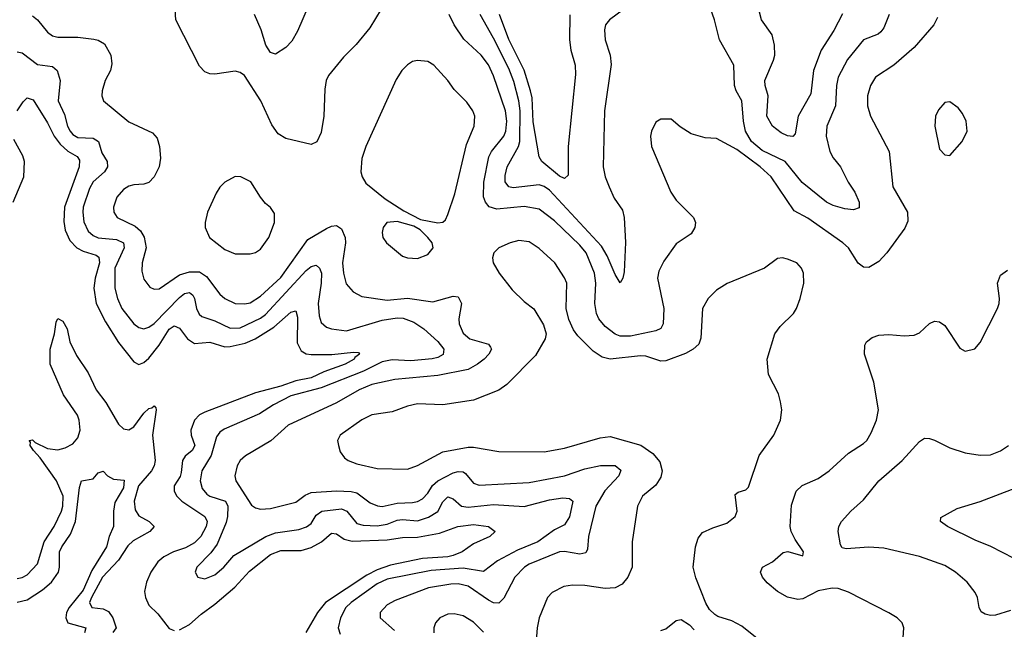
# Model space of a CAD drawing. Header units: inches. Extents: x 1694797 to 1849917, y 907313 to 1017959.
# Tile 293 of 656: x 1701660 to 1705545, y 994644 to 997050. Entities that reach past the tile are written whole.
import ezdxf

# ---------------------------------------------------------------- set-up
doc = ezdxf.new("R2010")
doc.units = ezdxf.units.IN
doc.header["$MEASUREMENT"] = 0
doc.layers.add('B7909', color=7, linetype='Continuous')

msp = doc.modelspace()

# ---------------------------------------------------------------- linework, layer by layer
at = {"layer": 'B7909', "color": 5}
for points, elevation in [([(1703109.1, 997130), (1703041.5, 997018.5), (1702988.2, 996951.8), (1702938, 996902), (1702878, 996830), (1702869.1, 996810), (1702863.8, 996776.2), (1702860.1, 996670), (1702850, 996605.2), (1702831.8, 996568.2), (1702810, 996557.7), (1702710, 996581.8), (1702680, 996600), (1702655.5, 996635.5), (1702611.2, 996730), (1702547.6, 996830), (1702530, 996841.7), (1702510, 996846.9), (1702430, 996835.1), (1702410, 996836), (1702390, 996844.7), (1702370, 996866.9), (1702276.1, 997050), (1702273.1, 997090)], 960), ([(1704906.3, 997073.7), (1704872, 997008), (1704822.7, 996930), (1704792.8, 996850), (1704782, 996758), (1704732, 996670), (1704719.7, 996600.3), (1704710, 996588.7), (1704690, 996591.5), (1704664.1, 996604.1), (1704629.8, 996630), (1704608.6, 996670), (1704612.9, 996750), (1704601.1, 996790), (1704600.7, 996810), (1704634.3, 996890), (1704639.1, 996910), (1704638.8, 996950), (1704628.9, 996990), (1704586.5, 997050), (1704571.5, 997110)], 920), ([(1702798.2, 997101.8), (1702755.7, 997004.3), (1702734.1, 996965.9), (1702710, 996940.4), (1702670, 996914), (1702650, 996920.7), (1702631.2, 996950), (1702612.9, 997010), (1702587.1, 997070)], 940), ([(1705281.5, 997058.5), (1705267.3, 997030), (1705190, 996940.9), (1705109, 996871), (1705037.3, 996822.7), (1705016.6, 996790), (1705005.1, 996750), (1705005.4, 996710), (1705016.9, 996670), (1705091.2, 996530), (1705104.7, 996390), (1705163.5, 996290), (1705164.5, 996255.5), (1705153.2, 996226.8), (1705081, 996130), (1705050, 996095.9), (1705010, 996071.7), (1704990, 996072.9), (1704968.6, 996088.6), (1704930.8, 996150), (1704908.6, 996170), (1704770, 996266.9), (1704716, 996296), (1704624.7, 996430), (1704581.6, 996470), (1704490, 996537.3), (1704410, 996581.1), (1704364.2, 996584.2), (1704310, 996599.5), (1704266.7, 996626.7), (1704230, 996657.2), (1704190, 996658), (1704170, 996645.2), (1704152.7, 996610), (1704148.8, 996590), (1704152.4, 996550), (1704229.1, 996370), (1704250, 996338), (1704319.3, 996270), (1704326, 996250), (1704323.8, 996230), (1704310, 996205.1), (1704250, 996165.4), (1704202.3, 996097.7), (1704181.8, 996058.2), (1704176.8, 996030), (1704201.6, 995910), (1704199.5, 995850), (1704190, 995831), (1704170, 995822), (1704070, 995801.3), (1704030, 995801.4), (1704010, 995808.6), (1703970, 995839.7), (1703945.2, 995870), (1703935.5, 995890), (1703929.9, 995930), (1703933.4, 996010), (1703927.5, 996050), (1703895.3, 996130), (1703870, 996159.9), (1703770, 996256.9), (1703710, 996302.1), (1703650, 996313.2), (1703542.4, 996302.4), (1703511.9, 996311.9), (1703497.6, 996330), (1703490.7, 996350.7), (1703491.6, 996408.4), (1703511, 996509), (1703521.4, 996530), (1703569.9, 996590), (1703578.5, 996610), (1703581.5, 996650), (1703576.4, 996690), (1703530, 996828.6), (1703510, 996871.6), (1703480.7, 996910), (1703412.7, 996972.7), (1703374.8, 997030), (1703354.8, 997070)], 960), ([(1704043.1, 997090), (1703987.2, 997050), (1703971.7, 997030), (1703967.1, 997010), (1703970.2, 996970), (1703990.3, 996910), (1703993.3, 996873.3), (1703967.8, 996690), (1703962.2, 996470), (1703970.2, 996430), (1703985.4, 996390), (1704006.1, 996346.1), (1704038, 996298), (1704045.4, 996270), (1704050.8, 996170.8), (1704044.6, 996055.4), (1704040.3, 996030), (1704030, 996012), (1704010, 996044.2), (1703978.4, 996118.4), (1703955.9, 996155.9), (1703750, 996377.6), (1703730, 996392.4), (1703710, 996398.3), (1703606.5, 996386.5), (1703590, 996390.6), (1703576.2, 996410), (1703575.7, 996435.7), (1703583.5, 996470), (1703627.6, 996550), (1703634.1, 996570), (1703634.5, 996690), (1703630, 996730), (1703610, 996806), (1703590, 996858.1), (1703530, 996977.2), (1703476.6, 997070)], 940), ([(1703831.1, 997068.9), (1703829.5, 996970), (1703835.1, 996930), (1703851.8, 996870), (1703853.6, 996833.6), (1703824.2, 996550), (1703823.7, 996436.3), (1703810, 996422.8), (1703790, 996432.9), (1703720.3, 996490), (1703709.4, 996509.4), (1703686.4, 996646.4), (1703681.5, 996741.5), (1703675.9, 996770), (1703651.1, 996851.1), (1703590, 996971.9), (1703553.3, 997070)], 920), ([(1705091, 997070), (1705070, 997018.3), (1705058.1, 997001.9), (1705046.9, 996993.1), (1704990, 996970.8), (1704926.6, 996893.4), (1704890, 996823), (1704882.8, 996790), (1704879.5, 996710), (1704844.6, 996630), (1704841.9, 996590), (1704857.1, 996530), (1704870, 996505.5), (1704898.9, 996470), (1704929.1, 996409.1), (1704955, 996370), (1704972, 996330), (1704972.1, 996307.9), (1704950, 996300.3), (1704916, 996304), (1704870, 996316.9), (1704843.2, 996330), (1704747.5, 996407.5), (1704679.9, 996490), (1704590, 996533.3), (1704547, 996570), (1704523.5, 996610), (1704515.9, 996650), (1704509.9, 996729.9), (1704486.9, 996770), (1704480.5, 996790), (1704477.6, 996870), (1704421.5, 996970), (1704402, 997050), (1704387.6, 997090)], 940), ([(1701710, 997065.6), (1701730.1, 997050.1), (1701770, 997000.7), (1701790, 996986.6), (1701810, 996981.7), (1701890, 996980.8), (1701953.2, 996973.2), (1701970, 996969.3), (1701994.6, 996954.6), (1702019.6, 996910), (1702023.8, 996876.2), (1702017.8, 996850), (1701997.3, 996810), (1701984.9, 996770), (1701984.6, 996750), (1701990.3, 996730), (1702090, 996646.7), (1702184, 996604), (1702202.7, 996582.7), (1702212.1, 996550), (1702216.2, 996503.8), (1702210.2, 996470), (1702190, 996429.7), (1702170, 996407.2), (1702150, 996400.9), (1702110, 996398.7), (1702090, 996393.1), (1702070, 996380.4), (1702043.6, 996350), (1702030.2, 996310), (1702031.5, 996290), (1702044, 996270), (1702115.3, 996235.3), (1702136.6, 996216.6), (1702151.7, 996191.7), (1702158.4, 996150), (1702143.5, 996090), (1702142, 996058), (1702150, 996026), (1702174, 995994), (1702190, 995986.9), (1702210, 995987.8), (1702290, 996043.1), (1702330, 996054.7), (1702370, 996055), (1702396.6, 996036.6), (1702450, 995967.5), (1702470, 995949.4), (1702510, 995930.1), (1702548.9, 995928.9), (1702570, 995933.2), (1702610, 995958.4), (1702690, 996032.7), (1702797.1, 996182.9), (1702870, 996226.2), (1702890, 996235.1), (1702910, 996237.5), (1702930, 996224.7), (1702943.8, 996190), (1702945.4, 996170), (1702933.9, 996090), (1702937.3, 996050), (1702948.3, 996008.3), (1702975.5, 995975.5), (1703010, 995957.8), (1703110, 995943.7), (1703190, 995951.3), (1703290, 995937), (1703370, 995959.4), (1703390, 995956.1), (1703403.8, 995930), (1703393, 995870), (1703393.7, 995850), (1703410, 995812.6), (1703436.5, 995790), (1703510.1, 995770.1), (1703518.2, 995758.2), (1703521.5, 995750), (1703511, 995730), (1703492.7, 995710), (1703466.7, 995690), (1703429.1, 995670), (1703310, 995645.3), (1703140.7, 995630), (1703050, 995610.7), (1702999.7, 995590), (1702910, 995538.5), (1702719.7, 995450), (1702651.6, 995388.4), (1702551.1, 995328.9), (1702530.2, 995310), (1702518.2, 995290), (1702508.7, 995250), (1702513.1, 995230), (1702574.1, 995134.1), (1702590, 995123.2), (1702610, 995118.4), (1702650, 995120.5), (1702750, 995145.5), (1702786.3, 995173.7), (1702810, 995184.8), (1702910, 995191.3), (1702968.3, 995188.3), (1702990, 995182.8), (1703043.1, 995143.1), (1703071.2, 995131.2), (1703090, 995129.2), (1703150, 995141.8), (1703210, 995145), (1703230, 995148.8), (1703250, 995159.3), (1703270, 995180.9), (1703288.4, 995211.6), (1703310, 995230.1), (1703370, 995261.2), (1703390, 995267.1), (1703410, 995265.1), (1703419.2, 995259.2), (1703450, 995220.6), (1703473.2, 995213.2), (1703670, 995223), (1703810, 995250.5), (1703890, 995278), (1703951.2, 995291.2), (1704010.1, 995290.1), (1704031.7, 995271.7), (1704024.7, 995250), (1703969.1, 995190.9), (1703933.6, 995130), (1703904.5, 995010), (1703899.8, 994960.2), (1703893.4, 994946.6), (1703870, 994940.2), (1703810, 994950.7), (1703790, 994949.9), (1703670, 994901.9), (1703652.4, 994890), (1703613.2, 994850), (1703570, 994766.9), (1703550, 994747.7), (1703530, 994749.1), (1703510, 994759), (1703430, 994813.9), (1703390, 994823.2), (1703361.8, 994821.8), (1703272.6, 994807.4), (1703142.2, 994757.8), (1703110, 994741.5), (1703082, 994710), (1703081.8, 994690), (1703139.4, 994639.4)], 960), ([(1701650, 996923.9), (1701670, 996919.7), (1701730, 996873.8), (1701790, 996865.6), (1701807.9, 996850), (1701820.1, 996810), (1701812.1, 996730), (1701836.5, 996676.5), (1701848.5, 996630), (1701858.9, 996610), (1701870, 996597), (1701890, 996585.6), (1701950, 996583.1), (1701970.7, 996570), (1701984.5, 996524.5), (1702005.5, 996490), (1702007.1, 996470), (1701994.8, 996450), (1701950.1, 996410), (1701935.5, 996384.5), (1701910.9, 996310), (1701908.5, 996290), (1701912.7, 996252.7), (1701930, 996215), (1701950, 996198.1), (1701970, 996189.7), (1702042.3, 996182.3), (1702069.6, 996169.6), (1702072.8, 996150), (1702034.8, 996070), (1702035, 995990), (1702045.5, 995950), (1702063.4, 995910), (1702110, 995850.2), (1702130, 995834.8), (1702150, 995829.5), (1702170, 995836.2), (1702190, 995851.3), (1702290, 995953.8), (1702310, 995970.1), (1702330, 995973.5), (1702343.2, 995963.2), (1702350, 995950.3), (1702357.8, 995910), (1702368.3, 995888.3), (1702379.2, 995879.2), (1702430, 995861.9), (1702490, 995833.2), (1702530, 995833.8), (1702610, 995872.4), (1702630, 995887.1), (1702790, 996060.5), (1702810, 996076.1), (1702830, 996081.1), (1702843.2, 996070), (1702850.4, 996050), (1702850.1, 996009.9), (1702838.3, 995930), (1702841.5, 995881.5), (1702850, 995854.9), (1702870, 995836.2), (1702890, 995829.5), (1702950, 995822.4), (1703090, 995864.5), (1703150, 995873.7), (1703172.5, 995872.5), (1703215.8, 995855.8), (1703254, 995830), (1703310, 995779.7), (1703333.6, 995750), (1703330.9, 995729.1), (1703310, 995717.4), (1703287.9, 995712.1), (1703204, 995704), (1703130, 995707.8), (1703090, 995699.6), (1703016.4, 995663.6), (1702850, 995597.6), (1702730, 995565.5), (1702661.7, 995530), (1702605.7, 995494.3), (1702466.3, 995433.7), (1702450, 995422.5), (1702436.4, 995403.6), (1702415.5, 995330), (1702379.3, 995270), (1702372.5, 995230), (1702380.3, 995200.3), (1702398.2, 995178.2), (1702410, 995169.1), (1702472.1, 995150), (1702481.6, 995130), (1702479.7, 995090), (1702474.2, 995065.8), (1702439.2, 994980.8), (1702414.1, 994945.9), (1702358.9, 994890), (1702352.2, 994870), (1702363, 994850), (1702390, 994843.6), (1702430, 994859.3), (1702465.6, 994890), (1702504.6, 994935.4), (1702630.7, 995010), (1702670, 995024.7), (1702761.2, 995038.8), (1702791.6, 995048.4), (1702810, 995062), (1702830, 995094.3), (1702851.8, 995110), (1702930, 995119.1), (1702950.6, 995110.6), (1702990, 995062.4), (1703015.1, 995055.1), (1703070, 995053.2), (1703110, 995059.4), (1703150, 995074.5), (1703170, 995077.2), (1703230, 995072.8), (1703272.8, 995087.2), (1703310, 995109.1), (1703330, 995147.5), (1703350, 995166.9), (1703370, 995159.2), (1703403.2, 995130), (1703430, 995125.9), (1703530, 995136.2), (1703650, 995128.6), (1703750, 995155.8), (1703803.6, 995163.6), (1703830, 995161), (1703843.2, 995150), (1703830, 995088), (1703810, 995056.2), (1703770, 995036.8), (1703704.1, 994990), (1703623.7, 994956.3), (1703545.3, 994914.7), (1703490, 994872.3), (1703410, 994885.6), (1703283.2, 994876.8), (1703110, 994842.7), (1703070, 994823.5), (1702967.9, 994750), (1702947.5, 994730), (1702925.2, 994690), (1702917.2, 994650), (1702924.9, 994624.9)], 940), ([(1701649.9, 996690.1), (1701673.7, 996726.3), (1701690, 996741.5), (1701713.3, 996733.3), (1701770, 996643.2), (1701795.7, 996590), (1701819.3, 996559.3), (1701850, 996531.6), (1701886.4, 996510), (1701895.4, 996495.4), (1701894.5, 996470), (1701837.3, 996310), (1701834.3, 996254.3), (1701839.7, 996219.7), (1701858.5, 996178.5), (1701885.6, 996150), (1701910, 996137.1), (1701961.1, 996121.1), (1701972.7, 996112.7), (1701974.5, 996090), (1701957.5, 996030), (1701952.7, 995990), (1701961.2, 995930), (1701998.1, 995858.1), (1702050, 995776.6), (1702110, 995700.2), (1702130, 995689.4), (1702150, 995697), (1702170, 995714.4), (1702210, 995765.8), (1702250, 995828.8), (1702270, 995842.1), (1702290, 995832.9), (1702322.1, 995790), (1702350, 995772.6), (1702410, 995777.7), (1702470, 995759.5), (1702490, 995759.9), (1702550, 995773.6), (1702589.5, 995790.5), (1702663, 995837), (1702730, 995896.2), (1702750, 995901.5), (1702756.6, 995876.6), (1702755.2, 995775.2), (1702770, 995742.7), (1702790, 995731.9), (1702810, 995728.8), (1702891.5, 995728.5), (1702977.5, 995737.5), (1702996.4, 995736.4), (1703001.3, 995730), (1702982.5, 995717.5), (1702979.3, 995710), (1702943.9, 995690), (1702860, 995660), (1702810, 995636.5), (1702750, 995624.3), (1702690, 995603.7), (1702590, 995578.1), (1702390, 995501.8), (1702369.4, 995490.6), (1702350.1, 995470), (1702335.5, 995430), (1702337, 995410), (1702350.5, 995370), (1702341.2, 995350), (1702312.6, 995327.4), (1702301.8, 995310), (1702297.2, 995262.8), (1702292.6, 995247.4), (1702269.6, 995210), (1702269.6, 995190), (1702280.4, 995170), (1702299.5, 995150), (1702390.9, 995090), (1702400.3, 995070), (1702396.2, 995050), (1702375.2, 995010), (1702350, 994985.5), (1702313.6, 994966.4), (1702267.1, 994950), (1702229.4, 994930), (1702204.5, 994910), (1702176.9, 994870), (1702160.9, 994830), (1702153.1, 994793.1), (1702155.9, 994770), (1702170, 994740.2), (1702205.2, 994705.2), (1702250, 994648), (1702270, 994640.2)], 920), ([(1701634.9, 996330), (1701676.9, 996430), (1701679.2, 996490), (1701672.6, 996512.6), (1701637.3, 996577.3)], 920), ([(1704650, 994543), (1704510, 994656.3), (1704470, 994677.6), (1704414.5, 994694.5), (1704402.5, 994702.5), (1704382, 994722), (1704367.3, 994747.3), (1704327.6, 994847.6), (1704318, 994890), (1704326.6, 994970), (1704336.6, 995003.4), (1704354, 995026), (1704394.7, 995045.3), (1704450, 995063.7), (1704483.6, 995090), (1704491, 995110), (1704483.7, 995176.3), (1704494.7, 995185.3), (1704525.6, 995194.4), (1704535.1, 995204.9), (1704577.8, 995330), (1704635.1, 995410), (1704662.6, 995470), (1704666.6, 995510), (1704662.3, 995542.3), (1704653.6, 995573.6), (1704614, 995650), (1704609.6, 995710), (1704639.5, 995810), (1704660.1, 995839.9), (1704712.8, 995890), (1704725.1, 995910), (1704739.7, 995950), (1704753.7, 996010), (1704752.4, 996050), (1704744.7, 996070), (1704726.6, 996090), (1704690, 996105.4), (1704670, 996109.7), (1704650, 996107.8), (1704598.8, 996070), (1704451.5, 996008.5), (1704410, 995982.4), (1704376.4, 995950), (1704353.7, 995910), (1704347.2, 995792.8), (1704339.3, 995770), (1704318, 995750), (1704287.6, 995732.4), (1704210, 995703.8), (1704190, 995703.1), (1704130, 995722.3), (1704110, 995723.7), (1703990, 995709.8), (1703958, 995718), (1703922.6, 995742.6), (1703862.2, 995802.2), (1703845.5, 995825.5), (1703827, 995867), (1703816.4, 995910), (1703818.5, 996010), (1703810, 996031.8), (1703772.2, 996090), (1703710, 996146.6), (1703670, 996172.9), (1703630, 996178.7), (1703594.8, 996170), (1703550.6, 996150), (1703530.5, 996130), (1703526, 996110), (1703528.5, 996090), (1703551.8, 996050), (1703603.8, 995983.8), (1703650, 995937.6), (1703688.7, 995908.7), (1703726.4, 995846.4), (1703737.6, 995810), (1703734, 995790), (1703695.1, 995724.9), (1703582.3, 995610), (1703550, 995587.8), (1703450, 995549.1), (1703330, 995529.8), (1703230, 995534.1), (1703190, 995524.7), (1703130, 995502.4), (1703050, 995490.6), (1703010, 995471.4), (1702924.6, 995410), (1702914.6, 995390), (1702917.4, 995370), (1702924.2, 995344.2), (1702941.1, 995321.1), (1702956.4, 995310), (1702990, 995296.8), (1703070, 995278.4), (1703190, 995276), (1703229.9, 995290.1), (1703330, 995344.4), (1703430, 995362.5), (1703450, 995363.1), (1703550, 995346.3), (1703730, 995344.4), (1703810, 995359), (1703950, 995399.7), (1703990, 995405.4), (1704111.5, 995371.5), (1704158.1, 995338.1), (1704185.8, 995305.8), (1704195.4, 995270), (1704190, 995244.7), (1704170, 995213.7), (1704118, 995170), (1704098, 995130), (1704076.5, 994990), (1704076.5, 994890), (1704059.6, 994850), (1704037.3, 994822.7), (1704010, 994807.7), (1703970, 994805.3), (1703890, 994816.8), (1703841.6, 994818.4), (1703806.7, 994813.3), (1703760.4, 994790), (1703743.1, 994770), (1703710.2, 994690), (1703701.3, 994650), (1703694.1, 994545.9)], 980), ([(1705146, 994610), (1705148, 994650), (1705142.6, 994670), (1705121.7, 994690), (1705090, 994709.8), (1704930, 994790.8), (1704890, 994804.7), (1704866.5, 994806.5), (1704810, 994795.5), (1704750, 994764.8), (1704730, 994762.2), (1704690, 994770.7), (1704650, 994793.5), (1704610, 994827.9), (1704590.9, 994850), (1704583.5, 994870), (1704591.5, 994890), (1704630, 994911.2), (1704672.9, 994947.1), (1704690.8, 994950.8), (1704750, 994934.8), (1704752.8, 994950), (1704719.3, 994999.3), (1704704.3, 995030), (1704700.2, 995050), (1704705.8, 995134.2), (1704723.5, 995190), (1704748.1, 995211.9), (1704810, 995239.6), (1704853.6, 995270), (1704930, 995339.5), (1704990, 995377), (1705003, 995390), (1705020.3, 995419.7), (1705040.3, 995470), (1705048.7, 995510), (1705030, 995619.3), (1704992.9, 995730), (1704994.3, 995765.7), (1705001.3, 995778.7), (1705023.6, 995796.4), (1705050, 995804.9), (1705090, 995808.2), (1705150, 995802.8), (1705190, 995805.7), (1705210, 995814.4), (1705250, 995850.7), (1705270, 995860.7), (1705290, 995857.3), (1705310, 995842.8), (1705370, 995754), (1705390, 995742), (1705429.4, 995750.6), (1705450, 995776), (1705518.4, 995910), (1705525.1, 995930), (1705525.6, 995950), (1705518, 996010), (1705530, 996042), (1705558, 996062)], 960), ([(1701650, 994845.1), (1701670, 994848.3), (1701690, 994859), (1701730, 994902.6), (1701756.5, 994990), (1701796.3, 995050), (1701825.3, 995110), (1701830.8, 995130), (1701831.8, 995170), (1701805.3, 995230), (1701740.7, 995320.7), (1701713.9, 995350), (1701701.7, 995370), (1701702.5, 995382.5), (1701697.2, 995390), (1701710, 995392.1), (1701721.1, 995381.1), (1701770, 995358.2), (1701810, 995352.4), (1701839.3, 995360.7), (1701870, 995376.1), (1701890, 995400.3), (1701898.4, 995430), (1701895.1, 995470), (1701887.6, 995490), (1701833.5, 995570), (1701780.9, 995690), (1701780.3, 995750), (1701797.4, 995810), (1701803.6, 995856.4), (1701810, 995870.5), (1701830, 995860.3), (1701847.3, 995830), (1701858.2, 995778.2), (1701884.6, 995724.6), (1701930, 995656.2), (1701961.8, 995590), (1701999.4, 995539.4), (1702050, 995453.4), (1702070, 995435.5), (1702090, 995431), (1702110, 995443.2), (1702150, 995497.6), (1702170, 995515.7), (1702181.4, 995518.6), (1702190, 995526.7), (1702197.8, 995517.8), (1702198.4, 995510), (1702184.6, 995410), (1702195, 995310), (1702191.1, 995290), (1702179.5, 995270), (1702128.7, 995210), (1702111.4, 995150), (1702115.8, 995115.8), (1702130, 995092.4), (1702170.3, 995070), (1702190.1, 995050), (1702174, 995030), (1702107.2, 994992.8), (1702086.1, 994973.9), (1702050, 994917.5), (1701987.3, 994850), (1701942.9, 994770), (1701936.1, 994750), (1701944.5, 994730), (1701990, 994725.6), (1702010, 994715.2), (1702027.5, 994690), (1702040.7, 994650), (1702027.8, 994632.2)], 880), ([(1705570, 994718), (1705510, 994699.8), (1705490, 994698.5), (1705470, 994703.7), (1705453.7, 994713.7), (1705446.2, 994730), (1705439.3, 994770), (1705430, 994789.6), (1705398.2, 994830), (1705352.8, 994870), (1705310, 994895.9), (1705210, 994932.1), (1705070, 994964.2), (1705010, 994967.9), (1704921.7, 994961.7), (1704905.6, 994965.6), (1704898.3, 994978.3), (1704889.7, 995030), (1704892.8, 995050), (1704902.6, 995070), (1704939.1, 995110), (1704990, 995154.9), (1705049.8, 995230), (1705142.4, 995310), (1705210, 995384.9), (1705230, 995398), (1705250, 995397.7), (1705270, 995391.2), (1705330, 995360.2), (1705390, 995340.2), (1705450, 995331.4), (1705490, 995332.9), (1705530, 995349.1), (1705561.6, 995370)], 940), ([(1701650, 994751.8), (1701690, 994761), (1701750, 994800.3), (1701785.7, 994830), (1701812.6, 994870), (1701817, 994890), (1701817.1, 994950), (1701825.8, 994970), (1701860, 995020), (1701880.7, 995070), (1701896.5, 995203.5), (1701904.5, 995230), (1701950, 995238.4), (1701970, 995262.4), (1701990, 995268.4), (1702006.7, 995250), (1702030, 995236.6), (1702072.4, 995232.4), (1702070, 995203.1), (1702035.7, 995144.3), (1702029.7, 995110), (1702030.2, 995050), (1702012.8, 995010), (1702002.1, 994970), (1701944.1, 994875.9), (1701910, 994798.1), (1701855.5, 994730), (1701844.9, 994710), (1701841.9, 994690), (1701850.4, 994670.4), (1701921.2, 994650), (1701915.7, 994630)], 860), ([(1705583.5, 994923.5), (1705491.7, 994971.7), (1705430, 994996), (1705320.9, 995050), (1705293.2, 995070), (1705294, 995086), (1705359.5, 995120.5), (1705450, 995149.1), (1705590, 995202.2)], 920), ([(1702290, 994642.7), (1702330, 994662.6), (1702375.6, 994704.4), (1702430, 994743.4), (1702509.4, 994810), (1702566.4, 994873.6), (1702650, 994939.2), (1702690, 994955), (1702770, 994955.4), (1702810, 994967.7), (1702850.5, 994989.5), (1702890, 995023.5), (1702910, 995021.2), (1702940.1, 995000.1), (1702972.2, 994992.2), (1703110, 994997.4), (1703170, 995006), (1703230, 995008.1), (1703316.6, 995023.4), (1703389.4, 995050), (1703450, 995057.6), (1703510.4, 995050), (1703536.5, 995030), (1703514.6, 995010), (1703450, 994982.2), (1703406.2, 994950), (1703370, 994935.1), (1703350, 994929.9), (1703250, 994923.4), (1703123.1, 994896.9), (1703070, 994879.6), (1703030, 994857.3), (1702866, 994750), (1702835, 994710), (1702788.7, 994631.3)], 920), ([(1703490, 994632.7), (1703450, 994672.4), (1703410, 994697.7), (1703374.7, 994705.3), (1703350, 994704.2), (1703318.4, 994690), (1703300.8, 994670), (1703294.2, 994650), (1703294.3, 994630)], 980), ([(1704190, 994639.3), (1704210, 994645.5), (1704250, 994679.1), (1704270, 994683), (1704302.4, 994662.4), (1704321.6, 994641.6)], 980)]:
    msp.add_lwpolyline(points, dxfattribs=dict(at, elevation=elevation))
at = {"layer": 'B7909', "color": 5, "elevation": 980}
for points in [[(1703230, 996889.7), (1703210, 996885.1), (1703190, 996872.6), (1703167.6, 996850), (1703145.5, 996814.5), (1703025.5, 996550), (1703010, 996502), (1703006.5, 996450), (1703011.7, 996430), (1703025.4, 996405.4), (1703102.5, 996342.5), (1703175.4, 996295.4), (1703241.6, 996261.6), (1703310, 996248.2), (1703330, 996250.6), (1703340.1, 996259.9), (1703350, 996281), (1703377.3, 996362.7), (1703423, 996557), (1703453.8, 996630), (1703455.6, 996670), (1703448.2, 996690), (1703424.9, 996724.9), (1703374.9, 996774.9), (1703349.6, 996810), (1703294.7, 996870), (1703270, 996885.1)], [(1705330, 996726), (1705310, 996722.7), (1705285.1, 996694.9), (1705274, 996670), (1705270.3, 996630), (1705290, 996538.8), (1705310, 996516.3), (1705330, 996514.8), (1705379, 996570), (1705399, 996610), (1705394, 996650), (1705380.2, 996680.2), (1705362.5, 996702.5)], [(1702510, 996431.3), (1702470, 996409.4), (1702450.3, 996389.7), (1702435.1, 996364.9), (1702401.7, 996290), (1702391.8, 996250), (1702391.8, 996230), (1702408.4, 996190), (1702470, 996143.6), (1702510, 996126.3), (1702570, 996126), (1702590, 996131.8), (1702610, 996144.9), (1702643.1, 996190), (1702665.4, 996250), (1702665.1, 996285.1), (1702650, 996309.4), (1702630, 996325.1), (1702610, 996349.5), (1702571.8, 996410), (1702533.2, 996430)], [(1703150, 996254), (1703108.2, 996250), (1703093.7, 996230), (1703090.3, 996210), (1703093.4, 996190), (1703107.2, 996170), (1703170, 996117.4), (1703190, 996110.3), (1703230, 996107.4), (1703270, 996123.8), (1703291.8, 996150), (1703287.3, 996170), (1703271, 996191), (1703240.6, 996220.6), (1703215.6, 996235.6)]]:
    msp.add_lwpolyline(points, close=True, dxfattribs=at)

doc.saveas('drawing.dxf')
